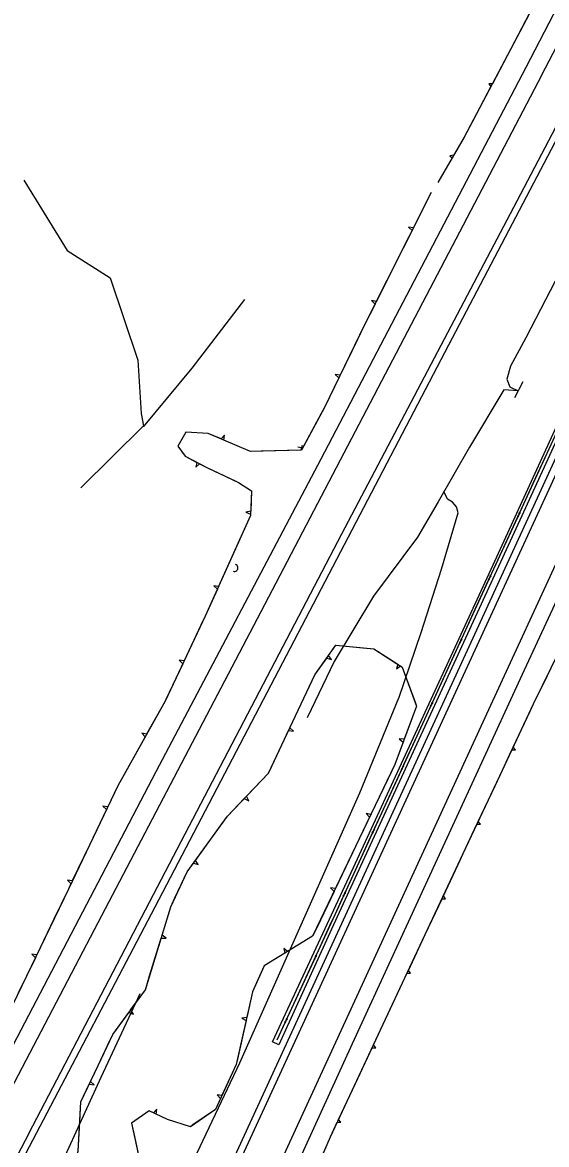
# Model space of a CAD drawing. Extents: x 978516 to 993312, y 1836504 to 1846212.
# Drawn here: x 979433 to 979764, y 1838000 to 1838709 of the extents above; entities that cross this region are included whole.
import ezdxf

# ---------------------------------------------------------------- set-up
doc = ezdxf.new("R2010")
doc.units = 0
for name, color, linetype in [('S_CROSS_DRAIN', 7, 'Continuous'), ('S_DROP_INLET', 7, 'Continuous'), ('S_EDGE_PAVEMENT', 7, 'Continuous'), ('S_FENCE', 7, 'Continuous'), ('S_HEADWALL', 7, 'Continuous'), ('S_MISC_STRUCTURES', 7, 'Continuous'), ('S_SHOULDER', 7, 'Continuous'), ('S_STREAM', 7, 'Continuous'), ('S_TREE', 7, 'Continuous')]:
    doc.layers.add(name, color=color, linetype=linetype)

msp = doc.modelspace()

# ---------------------------------------------------------------- linework, layer by layer
at = {"layer": 'S_CROSS_DRAIN'}
msp.add_arc((979567.13, 1838364.38), 2.3, 251.06256, 71.39174, dxfattribs=at)
at = {"layer": 'S_DROP_INLET'}
msp.add_lwpolyline([(979516.54, 1837937.58), (979570.69, 1838051.67), (979646.51, 1838222.19), (979671.04, 1838282.17)], dxfattribs=at)
at = {"layer": 'S_EDGE_PAVEMENT'}
for points in [[(979761.24, 1838675.5), (979854.29, 1838853.83), (979945.04, 1839032.7), (980003.3, 1839149.66), (980067.01, 1839279.42), (980126.88, 1839403.85), (980126.99, 1839403.74)], [(979761.24, 1838675.5), (979650.58, 1838464.11), (979583.96, 1838336.59), (979480.81, 1838140.05), (979416.02, 1838016.45)], [(979437.25, 1838007.13), (979523.6, 1838172.61), (979635.16, 1838385.76), (979745.96, 1838596.15), (979783.49, 1838667.93), (979783.41, 1838667.96)], [(979863.69, 1838627.25), (979839.19, 1838573.64), (979778.07, 1838440.34), (979706.86, 1838285.86), (979587.19, 1838025.83), (979548.39, 1837941.36)], [(979579.36, 1837951.62), (979728.06, 1838274.79), (979822.77, 1838480.4), (979878.3, 1838601.45)], [(979437.25, 1838007.13), (979287.49, 1837721.03), (979161.14, 1837479.38), (979075.87, 1837316.03)]]:
    msp.add_lwpolyline(points, dxfattribs=at)
at = {"layer": 'S_FENCE'}
for p, q in [((979747.66, 1838399.26), (979746.01, 1838396.86)), ((979747.21, 1838399.46), (979746.46, 1838396.65)), ((979729.24, 1838359.31), (979727.58, 1838356.88)), ((979728.77, 1838359.49), (979728.04, 1838356.7)), ((979710.87, 1838319.32), (979709.21, 1838316.9)), ((979710.41, 1838319.5), (979709.67, 1838316.72)), ((979692.5, 1838279.34), (979690.84, 1838276.91)), ((979692.04, 1838279.52), (979691.31, 1838276.73)), ((979674.14, 1838239.35), (979672.47, 1838236.92)), ((979673.67, 1838239.53), (979672.94, 1838236.74)), ((979655.77, 1838199.36), (979654.11, 1838196.94)), ((979655.3, 1838199.54), (979654.57, 1838196.76)), ((979637.4, 1838159.38), (979635.74, 1838156.95)), ((979636.94, 1838159.56), (979636.2, 1838156.77)), ((979618.97, 1838119.43), (979617.29, 1838117)), ((979618.5, 1838119.6), (979617.76, 1838116.83)), ((979600.49, 1838079.49), (979598.82, 1838077.06)), ((979600.02, 1838079.67), (979599.29, 1838076.89))]:
    msp.add_line(p, q, dxfattribs=at)
for points in [[(979848.22, 1838617.82), (979729.63, 1838360.76), (979630.58, 1838145.13), (979594.02, 1838066.1)], [(979764.43, 1838436.2), (979756.05, 1838418.03)], [(979756.05, 1838418.03), (979747.67, 1838399.87)], [(979746, 1838396.24), (979737.62, 1838378.08)], [(979737.62, 1838378.08), (979729.63, 1838360.76), (979729.24, 1838359.91)], [(979727.57, 1838356.28), (979719.22, 1838338.1)], [(979719.22, 1838338.1), (979710.88, 1838319.93)], [(979709.21, 1838316.29), (979700.86, 1838298.12)], [(979700.86, 1838298.12), (979692.51, 1838279.94)], [(979690.84, 1838276.31), (979682.49, 1838258.13)], [(979682.49, 1838258.13), (979674.14, 1838239.96)], [(979672.47, 1838236.32), (979664.12, 1838218.14)], [(979664.12, 1838218.14), (979655.77, 1838199.97)], [(979654.1, 1838196.33), (979645.75, 1838178.16)], [(979645.75, 1838178.16), (979637.41, 1838159.98)], [(979635.74, 1838156.35), (979630.58, 1838145.13), (979627.37, 1838138.18)], [(979627.37, 1838138.18), (979618.97, 1838120.03)], [(979617.29, 1838116.4), (979608.89, 1838098.25)], [(979608.89, 1838098.25), (979600.49, 1838080.09)], [(979598.81, 1838076.46), (979594.02, 1838066.1)]]:
    msp.add_lwpolyline(points, dxfattribs=at)
at = {"layer": 'S_HEADWALL'}
msp.add_lwpolyline([(979744.34, 1838471.93), (979749.6, 1838482.09)], dxfattribs=at)
at = {"layer": 'S_MISC_STRUCTURES'}
msp.add_lwpolyline([(979848.72, 1838614.72), (979747.52, 1838394.6), (979628.52, 1838136.17), (979595.27, 1838063.15), (979591.37, 1838064.98), (979642.36, 1838175.06), (979730.62, 1838366.32), (979845.64, 1838617.37)], dxfattribs=at)
at = {"layer": 'S_SHOULDER'}
for points in [[(979751.58, 1838680.66), (979829.74, 1838831.44), (979895.3, 1838959.25), (979959.95, 1839087.51), (980048.09, 1839266.76), (980115.93, 1839406.81)], [(979402.92, 1838016.5), (979517.76, 1838235.73), (979621.98, 1838433.19), (979751.58, 1838680.66)], [(979787.41, 1838666.81), (979702.55, 1838504.98), (979631.61, 1838369.67), (979516.94, 1838149.95), (979439.53, 1838002.63)], [(979551.79, 1837958.78), (979697.54, 1838275.64), (979767.2, 1838426.89), (979837.23, 1838580.12), (979860.51, 1838630.07)], [(979882.73, 1838585.05), (979748.94, 1838297.08), (979641.67, 1838063.61), (979554.55, 1837873.11)], [(979439.53, 1838002.63), (979350.67, 1837834.33), (979267.61, 1837674.57), (979140.36, 1837431.6), (979070.39, 1837298.86)]]:
    msp.add_lwpolyline(points, dxfattribs=at)
at = {"layer": 'S_STREAM'}
for points in [[(979811.23, 1838626.39), (979779.16, 1838563.29), (979751.33, 1838509.72), (979741.63, 1838491.86), (979739.35, 1838483.56), (979741.33, 1838478.63), (979746.41, 1838476.24), (979737.34, 1838476.91), (979715.82, 1838440.58), (979695.86, 1838406.02), (979682.87, 1838383.74), (979655.04, 1838346.46), (979630.33, 1838305.29), (979613.09, 1838269.62)], [(979434.09, 1838609.2), (979461.52, 1838564.79), (979488.7, 1838547.64), (979506.28, 1838495.49), (979508.22, 1838461.82), (979509.73, 1838454.06), (979470.27, 1838414.83)], [(979509.7, 1838453.43), (979540.48, 1838490.45), (979573.8, 1838533.88)], [(979671.08, 1838282.04), (979685.18, 1838323.51), (979698.06, 1838363.58), (979708.52, 1838399.08), (979707.52, 1838402.92), (979705.01, 1838405.82), (979701.89, 1838407.72), (979699.51, 1838412.67)], [(979507.45, 1838095.19), (979482.71, 1838042.45), (979446.87, 1837963.58), (979422.03, 1837913.26)]]:
    msp.add_lwpolyline(points, dxfattribs=at)
at = {"layer": 'S_TREE'}
for p, q in [((979730.23, 1838670.18), (979727.9, 1838670.17)), ((979727.9, 1838670.17), (979729.31, 1838668.44)), ((979705.8, 1838624.99), (979703.31, 1838624.69)), ((979703.31, 1838624.69), (979704.85, 1838623.36)), ((979680.38, 1838579.15), (979677.28, 1838579.66)), ((979677.28, 1838579.66), (979679.5, 1838577.4)), ((979657.01, 1838532.74), (979653.9, 1838533.24)), ((979653.9, 1838533.24), (979656.12, 1838530.98)), ((979634.01, 1838486.14), (979630.9, 1838486.6)), ((979630.9, 1838486.6), (979633.15, 1838484.37)), ((979560.88, 1838448.14), (979558.76, 1838445.79)), ((979560.57, 1838445.01), (979560.88, 1838448.14)), ((979610.27, 1838439.95), (979607.18, 1838440.52)), ((979610.01, 1838441.68), (979609.07, 1838438.66)), ((979543.45, 1838431.02), (979542.88, 1838427.94)), ((979542.88, 1838427.94), (979545.17, 1838430.12)), ((979577.55, 1838400.27), (979574.52, 1838399.45)), ((979574.52, 1838399.45), (979577.47, 1838398.31)), ((979557.24, 1838352.67), (979554.11, 1838353.05)), ((979554.11, 1838353.05), (979556.43, 1838350.88)), ((979535.37, 1838305.54), (979532.25, 1838305.97)), ((979532.25, 1838305.97), (979534.53, 1838303.77)), ((979625.59, 1838307.42), (979628.58, 1838306.44)), ((979628.58, 1838306.44), (979626.73, 1838309.02)), ((979670.44, 1838303.52), (979669.61, 1838300.49)), ((979669.61, 1838300.49), (979672.09, 1838302.46)), ((979511.75, 1838259.29), (979508.68, 1838259.92)), ((979508.68, 1838259.92), (979510.8, 1838257.57)), ((979601.48, 1838261.59), (979604.6, 1838261.17)), ((979604.6, 1838261.17), (979602.31, 1838263.37)), ((979674.52, 1838256.12), (979671.38, 1838256.29)), ((979671.38, 1838256.29), (979673.83, 1838254.28)), ((979742.58, 1838249.37), (979744.83, 1838249.35)), ((979744.83, 1838249.35), (979743.41, 1838251.15)), ((979573.41, 1838218.62), (979576.23, 1838217.24)), ((979576.23, 1838217.24), (979574.76, 1838220.04)), ((979487.27, 1838213.49), (979484.15, 1838213.93)), ((979484.15, 1838213.93), (979486.42, 1838211.72)), ((979653.46, 1838208.66), (979650.35, 1838209.1)), ((979650.35, 1838209.1), (979652.62, 1838206.88)), ((979722.77, 1838202.41), (979721.32, 1838204.13)), ((979720.48, 1838202.36), (979722.77, 1838202.41)), ((979541.36, 1838177.87), (979544.35, 1838176.88)), ((979544.35, 1838176.88), (979542.52, 1838179.46)), ((979464.79, 1838166.68), (979461.68, 1838167.13)), ((979461.68, 1838167.13), (979463.94, 1838164.92)), ((979631.05, 1838161.77), (979627.93, 1838162.22)), ((979627.93, 1838162.22), (979630.2, 1838160)), ((979698.4, 1838155.34), (979700.63, 1838155.27)), ((979700.63, 1838155.27), (979699.24, 1838157.11)), ((979524.09, 1838130.5), (979521.52, 1838132.35)), ((979520.95, 1838130.47), (979524.09, 1838130.5)), ((979442.28, 1838119.88), (979439.17, 1838120.33)), ((979439.17, 1838120.33), (979441.43, 1838118.11)), ((979600.81, 1838121.94), (979598.43, 1838124)), ((979598.43, 1838124), (979599.13, 1838120.91)), ((979676.34, 1838108.3), (979678.57, 1838108.24)), ((979678.57, 1838108.24), (979677.17, 1838110.08)), ((979500.44, 1838083.49), (979503.42, 1838082.47)), ((979503.42, 1838082.47), (979501.6, 1838085.07)), ((979574.98, 1838080.26), (979571.84, 1838079.99)), ((979571.84, 1838079.99), (979574.55, 1838078.34)), ((979654.27, 1838061.25), (979656.52, 1838061.23)), ((979656.52, 1838061.23), (979655.11, 1838063.03)), ((979478.63, 1838037.72), (979476.34, 1838039.91)), ((979475.51, 1838038.13), (979478.63, 1838037.72)), ((979559.33, 1838030.99), (979556.21, 1838031.38)), ((979556.21, 1838031.38), (979558.51, 1838029.21)), ((979518.23, 1838022.36), (979516.05, 1838020.06)), ((979517.84, 1838019.24), (979518.23, 1838022.36)), ((979632.2, 1838014.2), (979634.45, 1838014.18)), ((979634.45, 1838014.18), (979633.04, 1838015.98))]:
    msp.add_line(p, q, dxfattribs=at)
for points in [[(980038.09, 1839294.04), (980038.47, 1839285.14), (980031.66, 1839271.18), (979977.28, 1839160.58), (979931.75, 1839081.29), (979901.09, 1839017.77), (979859.7, 1838938.08), (979801.28, 1838851.25), (979789.92, 1838793.28), (979779, 1838762.65), (979712.41, 1838636.4), (979695.81, 1838607.77)], [(979753.5, 1838714.3), (979741.86, 1838692.24)], [(979741.86, 1838692.24), (979730.23, 1838670.18)], [(979729.31, 1838668.44), (979717.68, 1838646.38)], [(979717.68, 1838646.38), (979712.41, 1838636.4), (979705.8, 1838624.99)], [(979704.85, 1838623.36), (979695.81, 1838607.77)], [(979691.63, 1838601.48), (979649.5, 1838517.84), (979624.04, 1838465.74), (979609.59, 1838438.67), (979577.37, 1838437.81), (979550.65, 1838449.27), (979536.52, 1838450.02), (979531.42, 1838441.33), (979536.19, 1838434.83), (979550.19, 1838427.49), (979569.72, 1838418.31), (979578.07, 1838412.99), (979577.44, 1838397.41), (979548.78, 1838333.94), (979523.43, 1838280.25), (979493.62, 1838226.71), (979462.3, 1838161.49), (979427.02, 1838088.15), (979373.39, 1838000.64)], [(979691.63, 1838601.48), (979680.38, 1838579.15)], [(979679.5, 1838577.4), (979668.25, 1838555.07)], [(979668.25, 1838555.07), (979657.01, 1838532.74)], [(979580.45, 1837896.1), (979627.86, 1838004.95), (979674.94, 1838105.31), (979711.82, 1838183.94), (979736.56, 1838236.54), (979756.21, 1838278.43), (979795.4, 1838358.33), (979842.78, 1838461.26), (979889.85, 1838548.15)], [(979656.12, 1838530.98), (979649.5, 1838517.84), (979644.99, 1838508.6)], [(979644.99, 1838508.6), (979634.01, 1838486.14)], [(979633.15, 1838484.37), (979624.04, 1838465.74), (979622.03, 1838461.98)], [(979622.03, 1838461.98), (979610.27, 1838439.95)], [(979535.51, 1838448.3), (979531.42, 1838441.33), (979536.19, 1838434.83), (979543.45, 1838431.02)], [(979558.76, 1838445.79), (979550.65, 1838449.27), (979536.52, 1838450.02), (979535.51, 1838448.3)], [(979584.08, 1838437.99), (979577.37, 1838437.81), (979560.57, 1838445.01)], [(979609.07, 1838438.66), (979584.08, 1838437.99)], [(979545.17, 1838430.12), (979550.19, 1838427.49), (979567.61, 1838419.3)], [(979567.61, 1838419.3), (979569.72, 1838418.31), (979578.07, 1838412.99), (979577.55, 1838400.27)], [(979577.47, 1838398.31), (979577.44, 1838397.41), (979567.52, 1838375.45)], [(979567.52, 1838375.45), (979557.24, 1838352.67)], [(979556.43, 1838350.88), (979548.78, 1838333.94), (979546.04, 1838328.15)], [(979546.04, 1838328.15), (979535.37, 1838305.54)], [(979468.54, 1837995.89), (979470.27, 1838026.97), (979481.12, 1838050.1), (979490.3, 1838069.67), (979510.99, 1838097.85), (979526.98, 1838150.22), (979537.38, 1838172.38), (979562.79, 1838207.45), (979588.73, 1838234.73), (979598.88, 1838256.05), (979618.03, 1838296.87), (979631.38, 1838315.5), (979655.31, 1838313.25), (979673.21, 1838301.74), (979682.34, 1838276.98), (979668.53, 1838240.18), (979616.65, 1838131.65), (979586.01, 1838112.86), (979578.63, 1838096.52), (979568.33, 1838050.68), (979555.32, 1838022.24), (979539.37, 1838011.3), (979524.96, 1838015.98), (979513.38, 1838021.29), (979502.25, 1838013.49), (979507.54, 1837989.31)], [(979626.73, 1838309.02), (979631.38, 1838315.5), (979648.32, 1838313.9)], [(979648.32, 1838313.9), (979655.31, 1838313.25), (979670.44, 1838303.52)], [(979534.53, 1838303.77), (979523.86, 1838281.16)], [(979612.93, 1838286.01), (979618.03, 1838296.87), (979625.59, 1838307.42)], [(979672.09, 1838302.46), (979673.21, 1838301.74), (979681.4, 1838279.53)], [(979754.03, 1838273.79), (979756.21, 1838278.43), (979764.96, 1838296.27)], [(979523.86, 1838281.16), (979523.43, 1838280.25), (979511.75, 1838259.29)], [(979602.31, 1838263.37), (979612.93, 1838286.01)], [(979681.4, 1838279.53), (979682.34, 1838276.98), (979674.52, 1838256.12)], [(979743.41, 1838251.15), (979754.03, 1838273.79)], [(979590.76, 1838239.01), (979598.88, 1838256.05), (979601.48, 1838261.59)], [(979510.8, 1838257.57), (979498.64, 1838235.72)], [(979673.83, 1838254.28), (979668.53, 1838240.18), (979664.25, 1838231.21)], [(979731.95, 1838226.75), (979736.56, 1838236.54), (979742.58, 1838249.37)], [(979574.76, 1838220.04), (979588.73, 1838234.73), (979590.76, 1838239.01)], [(979498.64, 1838235.72), (979493.62, 1838226.71), (979487.27, 1838213.49)], [(979664.25, 1838231.21), (979653.46, 1838208.66)], [(979721.32, 1838204.13), (979731.95, 1838226.75)], [(979557.17, 1838199.69), (979562.79, 1838207.45), (979573.41, 1838218.62)], [(979486.42, 1838211.72), (979475.6, 1838189.2)], [(979652.62, 1838206.88), (979641.83, 1838184.33)], [(979542.52, 1838179.46), (979557.17, 1838199.69)], [(979709.85, 1838179.74), (979711.82, 1838183.94), (979720.48, 1838202.36)], [(979475.6, 1838189.2), (979464.79, 1838166.68)], [(979641.83, 1838184.33), (979631.05, 1838161.77)], [(979529.65, 1838155.92), (979537.38, 1838172.38), (979541.36, 1838177.87)], [(979699.24, 1838157.11), (979709.85, 1838179.74)], [(979463.94, 1838164.92), (979462.3, 1838161.49), (979453.11, 1838142.4)], [(979521.52, 1838132.35), (979526.98, 1838150.22), (979529.65, 1838155.92)], [(979630.2, 1838160), (979619.41, 1838137.45)], [(979687.79, 1838132.71), (979698.4, 1838155.34)], [(979453.11, 1838142.4), (979442.28, 1838119.88)], [(979619.41, 1838137.45), (979616.65, 1838131.65), (979600.81, 1838121.94)], [(979677.17, 1838110.08), (979687.79, 1838132.71)], [(979513.65, 1838106.59), (979520.95, 1838130.47)], [(979441.43, 1838118.11), (979430.6, 1838095.59)], [(979599.13, 1838120.91), (979586.01, 1838112.86), (979582.06, 1838104.11)], [(979501.6, 1838085.07), (979510.99, 1838097.85), (979513.65, 1838106.59)], [(979582.06, 1838104.11), (979578.63, 1838096.52), (979574.98, 1838080.26)], [(979665.72, 1838085.66), (979674.94, 1838105.31), (979676.34, 1838108.3)], [(979486.96, 1838062.55), (979490.3, 1838069.67), (979500.44, 1838083.49)], [(979655.11, 1838063.03), (979665.72, 1838085.66)], [(979574.55, 1838078.34), (979569.07, 1838053.95)], [(979476.34, 1838039.91), (979481.12, 1838050.1), (979486.96, 1838062.55)], [(979643.65, 1838038.61), (979654.27, 1838061.25)], [(979569.07, 1838053.95), (979568.33, 1838050.68), (979559.33, 1838030.99)], [(979469.57, 1838014.32), (979470.27, 1838026.97), (979475.51, 1838038.13)], [(979633.04, 1838015.98), (979643.65, 1838038.61)], [(979558.51, 1838029.21), (979555.32, 1838022.24), (979541.03, 1838012.44)], [(979516.05, 1838020.06), (979513.38, 1838021.29), (979502.25, 1838013.49), (979504.06, 1838005.21)], [(979541.03, 1838012.44), (979539.37, 1838011.3), (979524.96, 1838015.98), (979517.84, 1838019.24)], [(979466.48, 1837989.71), (979468.54, 1837995.89), (979469.57, 1838014.32)], [(979621.96, 1837991.39), (979627.86, 1838004.95), (979632.2, 1838014.2)], [(979504.06, 1838005.21), (979507.54, 1837989.31), (979509.32, 1837980.8)]]:
    msp.add_lwpolyline(points, dxfattribs=at)

doc.saveas('drawing.dxf')
